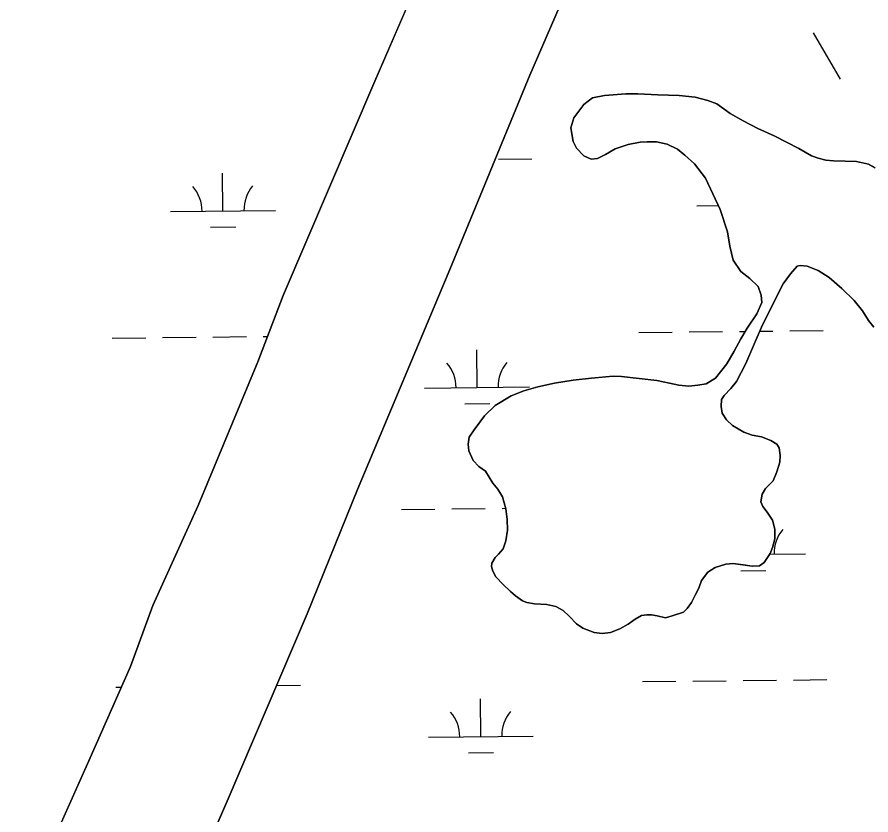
# Model space of a CAD drawing. Extents: x 3734862 to 3772949, y 391520 to 417239.
# Drawn here: x 3763933 to 3764747, y 404030 to 404790 of the extents above; entities that cross this region are included whole.
import ezdxf

# ---------------------------------------------------------------- set-up
doc = ezdxf.new("R2010")
doc.units = 0
for name, color, linetype in [('V-RIVR-EDGE', 7, 'Continuous'), ('V-TOPO-SHOR', 7, 'Continuous'), ('V-UTIL-LINE', 7, 'Continuous'), ('V-WETL-SWMP', 7, 'Continuous')]:
    doc.layers.add(name, color=color, linetype=linetype)

msp = doc.modelspace()

# ---------------------------------------------------------------- linework, layer by layer
at = {"layer": 'V-RIVR-EDGE'}
msp.add_spline([(3755702.08, 404495.32), (3755757.18, 404470.77), (3755793.3, 404451.23), (3755852.47, 404424.41), (3755881.39, 404415.75), (3755906.23, 404404.38), (3755920.22, 404395.76), (3755948.67, 404379.41), (3755958.16, 404378.93), (3755969.01, 404378), (3755990.69, 404368.45), (3756022.75, 404350.29), (3756054.82, 404336.64), (3756079.66, 404323.02), (3756103.59, 404309.39), (3756144.23, 404288.04), (3756167.69, 404268.99), (3756188.91, 404253.57), (3756231.36, 404233.11), (3756271.56, 404217.19), (3756299.11, 404203.1), (3756403.01, 404163.51), (3756460.37, 404140.31), (3756508.69, 404114.87), (3756530.82, 404103.96), (3756588.18, 404078.04), (3756639.21, 404052.15), (3756694.29, 404019.45), (3756726.8, 403998.12), (3756735.82, 403989.06), (3756740.32, 403979.55), (3756740.3, 403973.22), (3756740.74, 403967.79), (3756747.5, 403960.54), (3756759.69, 403953.73), (3756786.34, 403941.46), (3756814.34, 403929.18), (3756864.47, 403904.64), (3756889.32, 403895.98), (3756899.72, 403897.32), (3756908.33, 403901.82), (3756919.18, 403901.34), (3756933.18, 403894.07), (3756945.83, 403892.68), (3756956.23, 403893.11), (3756962.12, 403897.16), (3756970.71, 403896.69), (3756978.39, 403894.41), (3756992.41, 403894.83), (3757002.82, 403897.51), (3757019.1, 403901.54), (3757027.7, 403901.52), (3757034.02, 403901.05), (3757036.27, 403896.53), (3757036.71, 403891.1), (3757038.5, 403883.41), (3757046.62, 403874.34), (3757060.62, 403866.17), (3757076.41, 403853.92), (3757104.39, 403831.25), (3757122.44, 403816.73), (3757145.47, 403804.47), (3757165.34, 403796.73), (3757181.6, 403787.2), (3757194.24, 403777.67), (3757213.65, 403765.41), (3757229.9, 403756.33), (3757251.58, 403745.88), (3757266.49, 403741.32), (3757283.2, 403734.49), (3757308.94, 403720.87), (3757360.42, 403694.06), (3757393.83, 403670.92), (3757429.96, 403657.26), (3757461.59, 403645.43), (3757505.4, 403628.14), (3757548.31, 403610.4), (3757591.66, 403587.23), (3757649.45, 403552.27), (3757711.75, 403512.78), (3757753.76, 403493.23), (3757766.86, 403487.78), (3757773.19, 403487.76), (3757785.86, 403494.06), (3757794.45, 403494.04), (3757803.49, 403489.49), (3757807.08, 403480.89), (3757810.64, 403456.02), (3757814.23, 403447.87), (3757826.42, 403436.99), (3757854.41, 403422.9), (3757930.26, 403373.88), (3757975.85, 403342.57), (3758005.19, 403323.5), (3758062.07, 403286.74), (3758092.31, 403263.6), (3758175.82, 403209.59), (3758234.51, 403169.2), (3758283.7, 403133.81), (3758328.84, 403103.41), (3758399.23, 403041.74), (3758421.79, 403023.15), (3758438.05, 403017.68), (3758463.83, 403017.62), (3758491.43, 403026.14), (3758504.53, 403022.04), (3758513.56, 403014.33), (3758513.99, 403006.19), (3758499.95, 402997.18), (3758498.12, 402989.95), (3758502.16, 402978.18), (3758510.73, 402969.57), (3758522.02, 402962.76), (3758545.05, 402948.69), (3758582.07, 402926.89), (3758650.23, 402878.79), (3758697.61, 402840.7), (3758721.52, 402820.29), (3758740.94, 402809.39), (3758782.02, 402784.87), (3758831.24, 402755.36), (3758902.12, 402711.78), (3758960.36, 402675.46), (3759018.58, 402634.62), (3759069.59, 402599.68), (3759134.59, 402553.4), (3759185.57, 402508.06), (3759223.48, 402478.12), (3759262.29, 402448.18), (3759321.41, 402402.37), (3759371.51, 402366.07), (3759431.54, 402323.42), (3759463.59, 402300.28), (3759488.86, 402281.68), (3759576.89, 402222.68), (3759626.99, 402186.84), (3759672.12, 402153.72), (3759778.21, 402087.44), (3759832.83, 402050.68), (3759873, 402019.38), (3759909.55, 401989.45), (3760050.81, 401883.75), (3760100.02, 401850.16), (3760145.61, 401819.31), (3760185.77, 401788.01), (3760211.95, 401766.69), (3760254.82, 401734.48), (3760285.51, 401709.08), (3760303.12, 401700.45), (3760325.25, 401691.35), (3760352.78, 401671.39), (3760391.14, 401641), (3760430.41, 401611.96), (3760461.55, 401590.18), (3760536.95, 401542.97), (3760582.99, 401510.76), (3760602.85, 401495.79), (3760629.02, 401477.18), (3760672.36, 401449.49), (3760711.19, 401426.79), (3760818.61, 401347.85), (3760872.33, 401310.64), (3760925.58, 401271.62), (3760948.6, 401251.67), (3761039.76, 401181.81), (3761107.02, 401135.52), (3761151.7, 401104.67), (3761172.93, 401093.31), (3761186.03, 401090.57), (3761199.15, 401092.79), (3761219.51, 401099.07), (3761228.11, 401099.5), (3761233.52, 401095.42), (3761236.67, 401087.73), (3761236.64, 401077.78), (3761228.47, 401063.78), (3761223.03, 401057.47), (3761223.01, 401049.33), (3761228.86, 401039.37), (3761242.39, 401026.67), (3761254.14, 401021.67), (3761266.79, 401018.47), (3761292.52, 401001.68), (3761317.34, 400980.37), (3761342.15, 400955.44), (3761463.07, 400853.4), (3761509.99, 400812.14), (3761550.15, 400777.68), (3761585.34, 400746.84), (3761681.47, 400674.26), (3761756.4, 400618.91), (3761817.77, 400572.19), (3761878.26, 400530.44), (3761996.49, 400436.55), (3762057.42, 400389.83), (3762104.8, 400352.63), (3762156.25, 400313.17), (3762204.54, 400277.33), (3762245.17, 400247.84), (3762291.65, 400210.19), (3762325.94, 400182.07), (3762356.18, 400159.84), (3762404.02, 400123.55), (3762432.9, 400101.32), (3762455.49, 400091.32), (3762473.53, 400075.9), (3762512.34, 400044.16), (3762551.6, 400012.41), (3762593.58, 399983.82), (3762620.21, 399963.4), (3762661.74, 399937.08), (3762686.57, 399919.83), (3762793.08, 399841.35), (3762834.61, 399812.76), (3762873.44, 399790.05), (3762923.1, 399758.28), (3762956.96, 399737.4), (3762984.05, 399721.5), (3763024.22, 399693.37), (3763075.23, 399657.52), (3763115.86, 399633.91), (3763172.75, 399601.21), (3763228.74, 399568.52), (3763285.17, 399533.57), (3763344.31, 399494.08), (3763398.47, 399455.06), (3763444.06, 399421.04), (3763484.68, 399391.09), (3763603.38, 399303.08), (3763654.82, 399261.81), (3763661.14, 399259.53), (3763667.01, 399254.54), (3763671.96, 399245.04), (3763696.33, 399224.18), (3763722.94, 399200.15), (3763745.5, 399180.2), (3763818.14, 399117.17), (3763841.61, 399099.47), (3763852.45, 399092.21), (3763858.76, 399084.06), (3763874.99, 399067.29), (3763898, 399045.98), (3763924.62, 399023.76), (3763949, 399007.87), (3763970.2, 398987.47), (3764004.03, 398952.57), (3764028.38, 398926.74), (3764056.8, 398899.54), (3764092.88, 398862.37), (3764130.77, 398826.11), (3764147.01, 398811.6), (3764152.86, 398799.83), (3764162.32, 398783.53), (3764173.58, 398768.58), (3764186.67, 398757.24), (3764206.08, 398746.34), (3764226.87, 398742.22), (3764246.29, 398733.58), (3764269.32, 398717.7), (3764284.2, 398703.19), (3764301.81, 398691.84), (3764323.02, 398678.23), (3764345.14, 398660.99), (3764412.35, 398596.62), (3764457.02, 398559.88), (3764502.6, 398522.69), (3764538.26, 398497.74), (3764566.26, 398486.36), (3764583.89, 398484.51), (3764604.25, 398486.27), (3764616.45, 398486.24), (3764626.39, 398481.69), (3764630.89, 398474.45), (3764636.29, 398461.32), (3764634.9, 398450.02), (3764631.72, 398441.44), (3764633.06, 398434.65), (3764636.21, 398430.12), (3764643.89, 398425.58), (3764661.06, 398421.47), (3764685.44, 398409.2), (3764715.22, 398382), (3764745.45, 398356.15), (3764793.31, 398328), (3764844.31, 398292.6), (3764885.83, 398258.14), (3764918.78, 398234.54), (3764992.82, 398187.79), (3765058.27, 398144.22), (3765088.07, 398128.32), (3765140.91, 398100.15), (3765168.89, 398079.74), (3765193.71, 398061.59), (3765246.12, 398042.02), (3765282.23, 398018.42), (3765309.74, 397989.41), (3765339.95, 397955.42), (3765361.15, 397933.67), (3765382.35, 397911.91), (3765434.69, 397867.92), (3765477.57, 397838.43), (3765508.73, 397823.88), (3765545.3, 397801.18), (3765575.54, 397778.05), (3765617.52, 397749.91), (3765653.64, 397726.31), (3765681.63, 397709.96), (3765727.23, 397684.53), (3765761.99, 397660.02), (3765771.94, 397659.55), (3765788.21, 397659.96), (3765793.64, 397658.14), (3765793.63, 397653.62), (3765785.47, 397648.66), (3765785.47, 397645.5), (3765790.86, 397632.82), (3765800.33, 397623.76), (3765814.78, 397612.87), (3765831.94, 397605.59), (3765847.31, 397603.29), (3765858.15, 397598.75), (3765865.82, 397593.3), (3765888.84, 397576.97), (3765908.7, 397561.54), (3765918.16, 397548.41), (3765919.5, 397542.07), (3765921.3, 397536.19), (3765926.71, 397533.46), (3765933.05, 397534.35), (3765940.73, 397533.43), (3765944.79, 397530.25), (3765956.97, 397519.37), (3765987.67, 397499.85), (3766024.67, 397468.11), (3766059.41, 397438.18), (3766085.13, 397413.25), (3766102.73, 397400.09), (3766131.61, 397377.42), (3766172.69, 397350.18), (3766210.59, 397318.89), (3766264.32, 397285.3), (3766306.76, 397260.78), (3766362.73, 397220.85), (3766381.12, 397208.5)], degree=3, dxfattribs=at)
at = {"layer": 'V-TOPO-SHOR'}
for p, q in [((3764273.62, 404729.36), (3764361.67, 404932.93)), ((3764490.81, 404895.04), (3764421.48, 404735.04)), ((3764421.48, 404735.04), (3764345.16, 404549.83)), ((3764186.25, 404525.1), (3764273.62, 404729.36)), ((3764345.16, 404549.83), (3764257.06, 404340.11)), ((3764161.93, 404461.76), (3764186.25, 404525.1)), ((3764105.04, 404324.9), (3764161.93, 404461.76)), ((3764257.06, 404340.11), (3764209.17, 404221.62)), ((3764062.08, 404229.59), (3764105.04, 404324.9)), ((3764040.54, 404171.7), (3764062.08, 404229.59)), ((3764209.17, 404221.62), (3764132.89, 404043.23)), ((3764001.03, 404081.83), (3764040.54, 404171.7)), ((3763940.04, 403944.99), (3764001.03, 404081.83)), ((3764132.89, 404043.23), (3764099.62, 403966.98))]:
    msp.add_line(p, q, dxfattribs=at)
for points in [[(3764495.85, 405297.34), (3764429.76, 405111.38), (3764361.67, 404932.93), (3764273.62, 404729.36), (3764186.25, 404525.1), (3764161.93, 404461.76), (3764105.04, 404324.9), (3764062.08, 404229.59), (3764040.54, 404171.7), (3764001.03, 404081.83), (3763940.04, 403944.99)], [(3764099.62, 403966.98), (3764132.89, 404043.23), (3764209.17, 404221.62), (3764257.06, 404340.11), (3764345.16, 404549.83), (3764421.48, 404735.04), (3764490.81, 404895.04), (3764529.71, 404995.15), (3764556.12, 405065.99), (3764621.74, 405242.3)], [(3764556.99, 404219.8), (3764550.7, 404218.08), (3764542.68, 404219.7), (3764537.4, 404220.91), (3764533.08, 404220.94), (3764527.79, 404220.19), (3764521.89, 404216.7), (3764515.19, 404212.04), (3764507.12, 404207.39), (3764498.29, 404204.12), (3764490.24, 404203), (3764482.61, 404204.03), (3764471.86, 404208.21), (3764466, 404212.37), (3764459.19, 404219.27), (3764453.15, 404224.99), (3764446.12, 404228.76), (3764437.51, 404230.58), (3764425.76, 404231.44), (3764418.52, 404232.47), (3764414.41, 404234.07), (3764407.58, 404239.01), (3764402.91, 404243.16), (3764396.1, 404249.86), (3764389.09, 404257.16), (3764385.99, 404262.28), (3764384.84, 404266.99), (3764385.05, 404269.92), (3764388.23, 404275.39), (3764391.58, 404278.7), (3764396.12, 404283.77), (3764398.52, 404291.39), (3764399.96, 404301.58), (3764399.83, 404311.77), (3764398.53, 404321.97), (3764395.27, 404333.16), (3764390.81, 404340.44), (3764386.15, 404346.35), (3764378.97, 404357.76), (3764372.73, 404362.31), (3764367.48, 404368.03), (3764363.23, 404377.07), (3764362.48, 404383.54), (3764363.7, 404390.2), (3764368.26, 404397.22), (3764378.14, 404410.29), (3764388.4, 404420.22), (3764403.74, 404429.52), (3764415.53, 404434.34), (3764428.88, 404438.17), (3764444.78, 404441.6), (3764462.63, 404444.42), (3764480.08, 404446.26), (3764500.67, 404448.09), (3764508.71, 404447.84), (3764542.39, 404444.09), (3764554.52, 404441.46), (3764563.53, 404439.64), (3764573.12, 404438.79), (3764581.56, 404439.52), (3764589.4, 404440.84), (3764598.45, 404446.27), (3764609.13, 404460.11), (3764616.26, 404472.02), (3764622.41, 404483.93), (3764628.56, 404493.89), (3764637.66, 404507.55), (3764642.43, 404518.29), (3764642.09, 404525.35), (3764639.01, 404533.6), (3764631.02, 404541.3), (3764622.64, 404548.02), (3764615.26, 404558.84), (3764612.02, 404571.99), (3764609.96, 404585.92), (3764602.85, 404607.13), (3764588.93, 404637.01), (3764578.44, 404650.6), (3764569.08, 404658.7), (3764562.07, 404664.62), (3764552.3, 404669.39), (3764542.13, 404671.62), (3764533.31, 404671.48), (3764526.64, 404671.13), (3764515.26, 404669.05), (3764502.89, 404665.01), (3764493.45, 404659.59), (3764485.77, 404655.53), (3764479.89, 404654.98), (3764472.86, 404658.16), (3764465.85, 404665.65), (3764462.56, 404671.94), (3764460.49, 404684.89), (3764463.3, 404694.48), (3764472.98, 404707.15), (3764481.26, 404713.37), (3764492.44, 404715.84), (3764513.03, 404717.27), (3764524.4, 404717.39), (3764543.4, 404716.29), (3764563.78, 404715.76)], [(3764563.78, 404715.76), (3764579.05, 404714.09), (3764591.18, 404711.08), (3764599.59, 404707.69), (3764606.22, 404702.94), (3764612.46, 404698.59), (3764624.76, 404691.45), (3764638.82, 404684.11), (3764654.45, 404677.15), (3764677.7, 404665.04), (3764689.8, 404658.3), (3764696.25, 404656.1), (3764703.69, 404654.09), (3764710.93, 404653.45), (3764721.9, 404652.99), (3764732.68, 404652.92), (3764744.43, 404650.29), (3764750.48, 404646.73)], [(3764749.48, 404495.05), (3764744.23, 404501.36), (3764738.41, 404510.61), (3764730.63, 404520.26), (3764718.95, 404531.7), (3764706.67, 404542.17), (3764696.14, 404548.9), (3764685.78, 404553.09), (3764679.12, 404553.72), (3764676.37, 404553.15), (3764669.85, 404545.75), (3764662.93, 404536.19), (3764649.43, 404509.82), (3764642.28, 404494.78), (3764633.92, 404475.82), (3764627.16, 404460.39), (3764618.42, 404443.2), (3764613.09, 404436.37), (3764606.77, 404429.95), (3764604.2, 404425.85), (3764603.76, 404419.39), (3764604.7, 404413.11), (3764608.78, 404406.61), (3764614.62, 404401.09), (3764625.55, 404394.94), (3764633.37, 404392.15), (3764642.38, 404390.32), (3764651.17, 404386.93), (3764656.83, 404383.57), (3764659.16, 404380.02), (3764660.09, 404372.77), (3764659.66, 404366.3), (3764656.85, 404357.11), (3764653.27, 404348.51), (3764649.52, 404344.62), (3764645.97, 404341.31), (3764642.8, 404335.65), (3764641.77, 404328.6), (3764643.51, 404323.88), (3764647.78, 404318.56), (3764652.63, 404310.89), (3764654.93, 404302.45), (3764654.87, 404293.24), (3764652.66, 404285.02)], [(3764652.66, 404285.02), (3764650.46, 404279.35), (3764644.92, 404270.57), (3764640.19, 404267.46), (3764633.33, 404267.12), (3764624.72, 404268.35), (3764615.32, 404269.78), (3764608.26, 404269.24), (3764598.05, 404265.98), (3764590.97, 404261.52), (3764585.04, 404253.52), (3764582.44, 404246.09), (3764579.46, 404240.04), (3764575.49, 404232.61), (3764571.53, 404226.76), (3764567.98, 404223.45), (3764556.99, 404219.8)]]:
    msp.add_lwpolyline(points, dxfattribs=at)
at = {"layer": 'V-UTIL-LINE'}
msp.add_lwpolyline([(3764691.67, 404775.42), (3764717.12, 404731.25)], dxfattribs=at)
at = {"layer": 'V-WETL-SWMP'}
for p, q in [((3764391.4, 404654.93), (3764423.4, 404655.26)), ((3764128.84, 404605.72), (3764128.46, 404641.72)), ((3764580.72, 404610.49), (3764601.18, 404610.71)), ((3764078.84, 404605.19), (3764178.84, 404606.25)), ((3764117, 404590.16), (3764141, 404590.42)), ((3764525.15, 404489.83), (3764557.15, 404490.17)), ((3764573.15, 404490.34), (3764605.15, 404490.67)), ((3764621.14, 404490.84), (3764626.71, 404490.9)), ((3764640.64, 404491.05), (3764653.14, 404491.18)), ((3764669.14, 404491.35), (3764701.14, 404491.69)), ((3764023.27, 404484.53), (3764055.27, 404484.87)), ((3764071.27, 404485.03), (3764103.27, 404485.37)), ((3764119.26, 404485.54), (3764151.26, 404485.88)), ((3764167.26, 404486.05), (3764171.27, 404486.09)), ((3764371.1, 404437.46), (3764370.72, 404473.45)), ((3764321.11, 404436.93), (3764421.1, 404437.99)), ((3764359.27, 404421.9), (3764383.26, 404422.15)), ((3764298.92, 404321.26), (3764330.92, 404321.59)), ((3764346.92, 404321.76), (3764378.91, 404322.1)), ((3764394.91, 404322.27), (3764398.43, 404322.31)), ((3764649.95, 404278.53), (3764684.23, 404278.89)), ((3764622.4, 404262.81), (3764646.4, 404263.06)), ((3764528.66, 404157.17), (3764560.66, 404157.51)), ((3764576.66, 404157.68), (3764608.66, 404158.02)), ((3764624.66, 404158.19), (3764656.66, 404158.52)), ((3764672.66, 404158.69), (3764704.65, 404159.03)), ((3764026.78, 404151.87), (3764031.84, 404151.92)), ((3764180.04, 404153.49), (3764202.77, 404153.73)), ((3764374.62, 404104.8), (3764374.24, 404140.8)), ((3764324.62, 404104.27), (3764424.61, 404105.33)), ((3764362.78, 404089.24), (3764386.78, 404089.5))]:
    msp.add_line(p, q, dxfattribs=at)
for points in [[(3764099.62, 403966.98), (3764132.89, 404043.23), (3764209.17, 404221.62), (3764257.06, 404340.11), (3764345.16, 404549.83), (3764421.48, 404735.04), (3764490.81, 404895.04), (3764529.71, 404995.15), (3764621.74, 405242.31), (3764636.25, 405295.91), (3764638.99, 405309.32), (3764642.63, 405326.29), (3764647.16, 405342.38), (3764651.68, 405353.09), (3764656.19, 405364.7), (3764661.62, 405382.57), (3764667.96, 405402.22), (3764675.16, 405415.6), (3764686.84, 405428.08), (3764701.2, 405441.44), (3764711.07, 405450.35), (3764723.62, 405458.35), (3764733.49, 405466.36), (3764746.92, 405471.68)], [(3764525.05, 405451.05), (3764526.83, 405449.26), (3764531.25, 405435.83), (3764530.34, 405430.46), (3764524.92, 405417.07), (3764518.62, 405405.47), (3764514.12, 405397.43), (3764509.56, 405375.09), (3764510.39, 405357.2), (3764507.65, 405343.8), (3764505.81, 405331.29), (3764501.28, 405315.21), (3764497.66, 405304.49), (3764495.85, 405297.34), (3764429.76, 405111.37), (3764361.67, 404932.93), (3764273.62, 404729.36), (3764186.25, 404525.1), (3764161.93, 404461.76), (3764105.04, 404324.9), (3764062.08, 404229.59), (3764040.54, 404171.7), (3764001.03, 404081.83), (3763940.04, 403944.99)], [(3764524.4, 404717.39), (3764513.03, 404717.27), (3764492.44, 404715.84), (3764481.26, 404713.37), (3764472.98, 404707.15), (3764463.3, 404694.48), (3764460.49, 404684.89), (3764462.56, 404671.94), (3764465.85, 404665.65), (3764472.86, 404658.16), (3764479.89, 404654.98), (3764485.77, 404655.52), (3764493.45, 404659.59), (3764502.89, 404665.01), (3764515.26, 404669.05), (3764526.64, 404671.13), (3764533.31, 404671.48), (3764542.12, 404671.61), (3764552.3, 404669.39), (3764562.07, 404664.62), (3764569.08, 404658.7), (3764578.44, 404650.6), (3764588.93, 404637.01), (3764602.84, 404607.13), (3764609.96, 404585.92), (3764612.02, 404571.99), (3764615.26, 404558.84), (3764622.64, 404548.02), (3764631.02, 404541.3), (3764639.01, 404533.6), (3764642.09, 404525.35), (3764642.43, 404518.29), (3764637.66, 404507.55), (3764628.56, 404493.89), (3764622.41, 404483.93), (3764616.26, 404472.02), (3764609.13, 404460.11), (3764598.45, 404446.27), (3764589.4, 404440.84), (3764581.56, 404439.52), (3764573.12, 404438.79), (3764563.53, 404439.64), (3764554.52, 404441.46), (3764542.39, 404444.09), (3764508.71, 404447.84), (3764500.68, 404448.09), (3764480.09, 404446.26), (3764462.63, 404444.42), (3764444.78, 404441.6), (3764428.88, 404438.17), (3764415.53, 404434.34), (3764403.74, 404429.52), (3764388.4, 404420.22), (3764378.14, 404410.29), (3764368.26, 404397.22), (3764363.7, 404390.2), (3764362.48, 404383.54), (3764363.22, 404377.07), (3764367.48, 404368.03), (3764372.73, 404362.31), (3764378.97, 404357.76), (3764386.15, 404346.35), (3764390.81, 404340.44), (3764395.27, 404333.16), (3764398.53, 404321.97), (3764399.83, 404311.77), (3764399.96, 404301.58), (3764398.52, 404291.4), (3764396.12, 404283.77), (3764391.58, 404278.7), (3764388.23, 404275.39), (3764385.06, 404269.93), (3764384.84, 404266.99), (3764385.98, 404262.28), (3764389.09, 404257.16), (3764396.09, 404249.86), (3764402.91, 404243.16), (3764407.58, 404239.01), (3764414.41, 404234.07), (3764418.52, 404232.47), (3764425.76, 404231.44), (3764437.51, 404230.58), (3764446.12, 404228.76), (3764453.15, 404224.99), (3764459.19, 404219.27), (3764466, 404212.37), (3764471.86, 404208.21), (3764482.61, 404204.03), (3764490.24, 404203), (3764498.29, 404204.12), (3764507.13, 404207.39), (3764515.19, 404212.04), (3764521.89, 404216.7), (3764527.79, 404220.19), (3764533.08, 404220.94), (3764537.4, 404220.91), (3764542.68, 404219.7), (3764550.7, 404218.08), (3764556.98, 404219.8), (3764567.98, 404223.45), (3764571.53, 404226.76)], [(3764750.48, 404646.73), (3764744.42, 404650.29), (3764732.68, 404652.92), (3764721.9, 404652.99), (3764710.93, 404653.46), (3764703.69, 404654.09), (3764696.25, 404656.1), (3764689.8, 404658.3), (3764677.69, 404665.04), (3764654.45, 404677.15), (3764638.82, 404684.11), (3764624.76, 404691.45), (3764612.46, 404698.59), (3764599.59, 404707.69), (3764591.18, 404711.08), (3764579.05, 404714.09), (3764563.78, 404715.76), (3764543.4, 404716.29), (3764524.4, 404717.39)], [(3764652.66, 404285.02), (3764654.87, 404293.23), (3764654.93, 404302.45), (3764652.63, 404310.89), (3764647.78, 404318.56), (3764643.51, 404323.88), (3764641.77, 404328.6), (3764642.8, 404335.65), (3764645.97, 404341.31), (3764649.52, 404344.61), (3764653.27, 404348.51), (3764656.85, 404357.11), (3764659.66, 404366.3), (3764660.09, 404372.77), (3764659.16, 404380.02), (3764656.83, 404383.57), (3764651.17, 404386.93), (3764642.38, 404390.32), (3764633.37, 404392.15), (3764625.55, 404394.94), (3764614.62, 404401.09), (3764608.77, 404406.61), (3764604.7, 404413.11), (3764603.76, 404419.39), (3764604.2, 404425.85), (3764606.77, 404429.95), (3764613.09, 404436.37), (3764618.42, 404443.2), (3764627.16, 404460.39), (3764642.28, 404494.78), (3764649.43, 404509.82), (3764662.93, 404536.19), (3764669.85, 404545.74), (3764676.37, 404553.15), (3764679.12, 404553.72), (3764685.78, 404553.09), (3764696.14, 404548.9), (3764706.67, 404542.17), (3764718.95, 404531.7), (3764730.63, 404520.26), (3764738.41, 404510.61), (3764744.23, 404501.36), (3764749.48, 404495.05)], [(3764571.53, 404226.76), (3764575.49, 404232.61), (3764579.46, 404240.04), (3764582.44, 404246.09), (3764585.04, 404253.52), (3764590.97, 404261.52), (3764598.05, 404265.98), (3764608.26, 404269.24), (3764615.32, 404269.78), (3764633.33, 404267.12), (3764640.2, 404267.46), (3764644.92, 404270.57), (3764650.46, 404279.35), (3764652.66, 404285.02)]]:
    msp.add_lwpolyline(points, dxfattribs=at)
for centre, start, end in [((3764073.59, 404605.61), 359.83336, 41.37702), ((3764184.07, 404606.78), 139.83336, 181.37702), ((3764315.86, 404437.35), 359.83336, 41.37702), ((3764426.34, 404438.52), 139.83336, 181.37702), ((3764689.47, 404279.42), 139.83336, 181.37702), ((3764319.37, 404104.69), 359.83336, 41.37702), ((3764429.85, 404105.86), 139.83336, 181.37702)]:
    msp.add_arc(centre, 35.25, start, end, dxfattribs=at)

doc.saveas('drawing.dxf')
